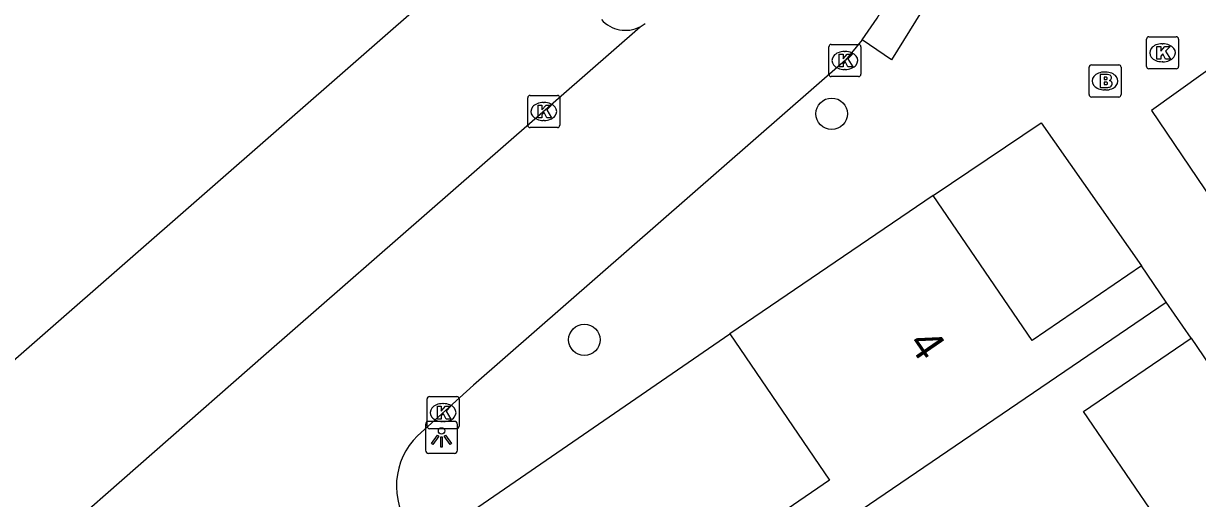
# Model space of a CAD drawing. Extents: x 157466 to 158888, y 383063 to 384677.
# Drawn here: x 158391.69 to 158428.25, y 383836.15 to 383850.95 of the extents above; entities that cross this region are included whole.
import ezdxf

# ---------------------------------------------------------------- set-up
doc = ezdxf.new("R2010")
doc.units = 0
for name, color, linetype in [('IMGEO_Boom', 7, 'Continuous'), ('IMGEO_Brandkraan', 7, 'Continuous'), ('IMGEO_Kolk', 7, 'Continuous'), ('IMGEO_Lichtpunt', 7, 'Continuous'), ('IMGEO_Pand', 7, 'Continuous'), ('IMGEO_Pand_nummerreeks', 7, 'Continuous'), ('IMGEO_Rijbaan_lokaal_open', 7, 'Continuous'), ('IMGEO_Voetpad_open', 7, 'Continuous')]:
    doc.layers.add(name, color=color, linetype=linetype)

msp = doc.modelspace()

# ---------------------------------------------------------------- linework, layer by layer
at = {"layer": 'IMGEO_Boom'}
for centre in [(158416.854, 383848.139), (158409.152, 383841.097)]:
    msp.add_circle(centre, 0.489, dxfattribs=at)
at = {"layer": 'IMGEO_Brandkraan'}
for p, q in [((158424.868, 383848.735), (158424.868, 383849.587)), ((158424.943, 383849.661), (158425.795, 383849.661)), ((158425.356, 383849.441), (158425.381, 383849.441)), ((158425.869, 383849.587), (158425.869, 383848.735)), ((158425.379, 383848.881), (158425.354, 383848.881)), ((158425.795, 383848.661), (158424.943, 383848.661))]:
    msp.add_line(p, q, dxfattribs=at)
for points in [[(158424.868, 383848.735), (158424.868, 383849.587)], [(158424.943, 383849.661), (158425.795, 383849.661)], [(158425.869, 383849.587), (158425.869, 383848.735)], [(158425.216, 383849.361), (158425.216, 383848.961), (158425.429, 383848.961)], [(158425.447, 383849.361), (158425.216, 383849.361)], [(158425.395, 383849.28), (158425.341, 383849.28), (158425.341, 383849.204)], [(158425.341, 383849.204), (158425.394, 383849.204)], [(158425.403, 383849.128), (158425.341, 383849.128), (158425.341, 383849.047)], [(158425.341, 383849.047), (158425.403, 383849.047)], [(158425.795, 383848.661), (158424.943, 383848.661)]]:
    msp.add_lwpolyline(points, dxfattribs=at)
for centre, radius, start, end in [((158424.945, 383849.585), 0.0765, 91.552, 178.448), ((158424.945, 383849.585), 0.0765, 91.552, 178.448), ((158425.793, 383849.585), 0.0765, 1.552, 88.448), ((158425.793, 383849.585), 0.0765, 1.552, 88.448), ((158425.396, 383849.242), 0.0379, 267.8285, 90.9355), ((158425.404, 383849.087), 0.0404, 269.8759, 90.5077), ((158425.451, 383849.216), 0.145, 59.4692, 91.5367), ((158425.476, 383849.263), 0.0922, 285.5137, 58.1501), ((158425.481, 383849.071), 0.105, 301.3115, 78.989), ((158424.945, 383848.737), 0.0765, 181.552, 268.448), ((158424.945, 383848.737), 0.0765, 181.552, 268.448), ((158425.435, 383849.212), 0.251, 268.6676, 293.5347), ((158425.793, 383848.737), 0.0765, 271.552, 358.448), ((158425.793, 383848.737), 0.0765, 271.552, 358.448)]:
    msp.add_arc(centre, radius, start, end, dxfattribs=at)
for centre, major_axis, ratio, start_param, end_param in [((158425.355, 383849.161), (-0.387, 0.002), 0.722429, 4.712389, 7.853982), ((158425.38, 383849.161), (-0.39, 0.002), 0.717154, 1.570796, 4.712389)]:
    msp.add_ellipse(centre, major_axis=major_axis, ratio=ratio, start_param=start_param, end_param=end_param, dxfattribs=at)
at = {"layer": 'IMGEO_Kolk'}
for p, q in [((158426.732, 383850.54), (158427.584, 383850.54)), ((158416.764, 383849.374), (158416.764, 383850.226)), ((158416.839, 383850.3), (158417.691, 383850.3)), ((158417.765, 383850.226), (158417.765, 383849.374)), ((158426.657, 383849.614), (158426.657, 383850.466)), ((158427.145, 383850.32), (158427.17, 383850.32)), ((158427.658, 383850.466), (158427.658, 383849.614)), ((158417.252, 383850.08), (158417.277, 383850.08)), ((158417.275, 383849.52), (158417.25, 383849.52)), ((158427.584, 383849.54), (158426.732, 383849.54)), ((158427.168, 383849.76), (158427.143, 383849.76)), ((158417.691, 383849.3), (158416.839, 383849.3)), ((158407.463, 383848.71), (158408.315, 383848.71)), ((158407.388, 383847.784), (158407.388, 383848.636)), ((158407.876, 383848.49), (158407.901, 383848.49)), ((158408.389, 383848.636), (158408.389, 383847.784)), ((158408.315, 383847.71), (158407.463, 383847.71)), ((158407.899, 383847.93), (158407.874, 383847.93)), ((158404.253, 383838.402), (158404.253, 383839.254)), ((158404.328, 383839.328), (158405.18, 383839.328)), ((158405.254, 383839.254), (158405.254, 383838.402)), ((158404.741, 383839.108), (158404.766, 383839.108)), ((158404.764, 383838.548), (158404.739, 383838.548)), ((158405.18, 383838.328), (158404.328, 383838.328))]:
    msp.add_line(p, q, dxfattribs=at)
for points in [[(158426.732, 383850.54), (158427.584, 383850.54)], [(158416.764, 383849.374), (158416.764, 383850.226)], [(158416.839, 383850.3), (158417.691, 383850.3)], [(158417.765, 383850.226), (158417.765, 383849.374)], [(158426.657, 383849.614), (158426.657, 383850.466)], [(158426.978, 383850.24), (158427.101, 383850.24), (158427.101, 383850.089), (158427.231, 383850.24), (158427.395, 383850.24), (158427.249, 383850.089), (158427.402, 383849.84), (158427.25, 383849.84), (158427.165, 383850.004), (158427.101, 383849.937), (158427.101, 383849.84), (158426.978, 383849.84), (158426.978, 383850.24)], [(158427.658, 383850.466), (158427.658, 383849.614)], [(158417.085, 383850), (158417.208, 383850), (158417.208, 383849.849), (158417.338, 383850), (158417.502, 383850), (158417.356, 383849.849), (158417.509, 383849.6), (158417.357, 383849.6), (158417.272, 383849.764), (158417.208, 383849.697), (158417.208, 383849.6), (158417.085, 383849.6), (158417.085, 383850)], [(158427.584, 383849.54), (158426.732, 383849.54)], [(158417.691, 383849.3), (158416.839, 383849.3)], [(158407.463, 383848.71), (158408.315, 383848.71)], [(158407.388, 383847.784), (158407.388, 383848.636)], [(158407.709, 383848.41), (158407.832, 383848.41), (158407.832, 383848.259), (158407.962, 383848.41), (158408.126, 383848.41), (158407.98, 383848.259), (158408.133, 383848.01), (158407.981, 383848.01), (158407.896, 383848.174), (158407.832, 383848.107), (158407.832, 383848.01), (158407.709, 383848.01), (158407.709, 383848.41)], [(158408.389, 383848.636), (158408.389, 383847.784)], [(158408.315, 383847.71), (158407.463, 383847.71)], [(158404.253, 383838.402), (158404.253, 383839.254)], [(158404.328, 383839.328), (158405.18, 383839.328)], [(158405.254, 383839.254), (158405.254, 383838.402)], [(158404.574, 383839.028), (158404.697, 383839.028), (158404.697, 383838.877), (158404.827, 383839.028), (158404.991, 383839.028), (158404.845, 383838.877), (158404.998, 383838.628), (158404.846, 383838.628), (158404.761, 383838.792), (158404.697, 383838.725), (158404.697, 383838.628), (158404.574, 383838.628), (158404.574, 383839.028)], [(158405.18, 383838.328), (158404.328, 383838.328)]]:
    msp.add_lwpolyline(points, dxfattribs=at)
for centre, start, end in [((158426.734, 383850.464), 91.552, 178.448), ((158426.734, 383850.464), 91.552, 178.448), ((158427.582, 383850.464), 1.552, 88.448), ((158427.582, 383850.464), 1.552, 88.448), ((158416.841, 383850.224), 91.552, 178.448), ((158416.841, 383850.224), 91.552, 178.448), ((158417.689, 383850.224), 1.552, 88.448), ((158417.689, 383850.224), 1.552, 88.448), ((158426.734, 383849.616), 181.552, 268.448), ((158426.734, 383849.616), 181.552, 268.448), ((158427.582, 383849.616), 271.552, 358.448), ((158427.582, 383849.616), 271.552, 358.448), ((158416.841, 383849.376), 181.552, 268.448), ((158416.841, 383849.376), 181.552, 268.448), ((158417.689, 383849.376), 271.552, 358.448), ((158417.689, 383849.376), 271.552, 358.448), ((158407.465, 383848.634), 91.552, 178.448), ((158407.465, 383848.634), 91.552, 178.448), ((158408.313, 383848.634), 1.552, 88.448), ((158408.313, 383848.634), 1.552, 88.448), ((158407.465, 383847.786), 181.552, 268.448), ((158407.465, 383847.786), 181.552, 268.448), ((158408.313, 383847.786), 271.552, 358.448), ((158408.313, 383847.786), 271.552, 358.448), ((158404.33, 383839.252), 91.552, 178.448), ((158404.33, 383839.252), 91.552, 178.448), ((158405.178, 383839.252), 1.552, 88.448), ((158405.178, 383839.252), 1.552, 88.448), ((158404.33, 383838.404), 181.552, 268.448), ((158404.33, 383838.404), 181.552, 268.448), ((158405.178, 383838.404), 271.552, 358.448), ((158405.178, 383838.404), 271.552, 358.448)]:
    msp.add_arc(centre, 0.0765, start, end, dxfattribs=at)
for centre, major_axis, ratio, start_param, end_param in [((158427.144, 383850.04), (-0.387, 0.002), 0.722429, 4.712389, 7.853982), ((158427.169, 383850.04), (-0.39, 0.002), 0.717154, 1.570796, 4.712389), ((158417.251, 383849.8), (-0.387, 0.002), 0.722429, 4.712389, 7.853982), ((158417.276, 383849.8), (-0.39, 0.002), 0.717154, 1.570796, 4.712389), ((158407.875, 383848.21), (-0.387, 0.002), 0.722429, 4.712389, 7.853982), ((158407.9, 383848.21), (-0.39, 0.002), 0.717154, 1.570796, 4.712389), ((158404.74, 383838.828), (-0.387, 0.002), 0.722429, 4.712389, 7.853982), ((158404.765, 383838.828), (-0.39, 0.002), 0.717154, 1.570796, 4.712389)]:
    msp.add_ellipse(centre, major_axis=major_axis, ratio=ratio, start_param=start_param, end_param=end_param, dxfattribs=at)
at = {"layer": 'IMGEO_Lichtpunt'}
for p, q in [((158404.205, 383838.461), (158404.205, 383837.654)), ((158404.205, 383838.461), (158404.205, 383837.654)), ((158405.107, 383838.556), (158404.299, 383838.556)), ((158405.107, 383838.556), (158404.299, 383838.556)), ((158405.201, 383837.654), (158405.201, 383838.461)), ((158405.201, 383837.654), (158405.201, 383838.461)), ((158404.299, 383837.56), (158405.107, 383837.56)), ((158404.299, 383837.56), (158405.107, 383837.56))]:
    msp.add_line(p, q, dxfattribs=at)
for points in [[(158404.579, 383838.125), (158404.618, 383838.097), (158404.43, 383837.835), (158404.392, 383837.862), (158404.579, 383838.125)], [(158404.681, 383838.077), (158404.728, 383838.077), (158404.728, 383837.755), (158404.681, 383837.755), (158404.681, 383838.077)], [(158404.791, 383838.097), (158404.829, 383838.124), (158405.016, 383837.862), (158404.977, 383837.834), (158404.791, 383838.097)]]:
    msp.add_lwpolyline(points, dxfattribs=at)
msp.add_circle((158404.704, 383838.259), 0.0994, dxfattribs=at)
for centre, start, end in [((158404.299, 383838.461), 90, 180), ((158404.299, 383838.461), 90, 180), ((158405.107, 383838.461), 0, 90), ((158405.107, 383838.461), 0, 90), ((158404.299, 383837.654), 180, 270), ((158404.299, 383837.654), 180, 270), ((158405.107, 383837.654), 270, 0), ((158405.107, 383837.654), 270, 360)]:
    msp.add_arc(centre, 0.0946, start, end, dxfattribs=at)
at = {"layer": 'IMGEO_Pand'}
for points in [[(158406.993, 383854.119), (158380.191, 383830.666)], [(158420.013, 383845.597), (158413.683, 383841.28)], [(158426.506, 383843.403), (158423.096, 383841.077), (158420.013, 383845.597)], [(158427.275, 383842.274), (158426.506, 383843.403)], [(158414.129, 383833.314), (158427.275, 383842.274)], [(158428.045, 383841.145), (158427.275, 383842.274)], [(158413.683, 383841.28), (158416.791, 383836.723), (158413.387, 383834.401), (158414.129, 383833.314)], [(158427.642, 383834.547), (158424.699, 383838.862), (158428.045, 383841.145)]]:
    msp.add_lwpolyline(points, dxfattribs=at)
at = {"layer": 'IMGEO_Rijbaan_lokaal_open'}
for points in [[(158417.807, 383850.448), (158418.268, 383851.118), (158418.667, 383851.827), (158419.002, 383852.568), (158419.028, 383852.635), (158419.423, 383853.731), (158419.718, 383854.859), (158419.734, 383854.932), (158419.889, 383856.647)], [(158410.888, 383850.85), (158411.048, 383850.953)], [(158375.083, 383819.564), (158385.321, 383828.453), (158399.238, 383840.672), (158410.888, 383850.85)], [(158417.807, 383850.448), (158417.28, 383849.814), (158405.7, 383839.683), (158403.952, 383838.104), (158403.819, 383837.96), (158403.699, 383837.804), (158403.593, 383837.638), (158403.503, 383837.464), (158403.428, 383837.282), (158403.371, 383837.094), (158403.33, 383836.902), (158403.306, 383836.707), (158403.3, 383836.51), (158403.312, 383836.314), (158403.341, 383836.12), (158403.387, 383835.929), (158403.451, 383835.743), (158403.53, 383835.563), (158403.585, 383835.46), (158404.013, 383834.782)]]:
    msp.add_lwpolyline(points, dxfattribs=at)
at = {"layer": 'IMGEO_Voetpad_open'}
for points in [[(158403.479, 383880.004), (158404.851, 383878.41), (158406.958, 383876.246), (158411.036, 383871.909), (158430.803, 383851.097), (158426.813, 383848.24), (158440.405, 383828.146), (158440.739, 383828.38), (158449.308, 383815.94)], [(158419.889, 383856.647), (158420.984, 383856.542), (158420.805, 383854.666), (158420.474, 383853.404), (158419.649, 383851.33), (158418.713, 383849.824), (158417.807, 383850.448)], [(158420.013, 383845.597), (158423.375, 383847.862), (158426.506, 383843.403)], [(158416.783, 383818.454), (158405.033, 383835.334), (158413.683, 383841.28)], [(158428.045, 383841.145), (158433.911, 383832.502)]]:
    msp.add_lwpolyline(points, dxfattribs=at)
msp.add_arc((158410.432, 383851.734), 0.995, 221.209, 297.253, dxfattribs=at)

# ---------------------------------------------------------------- texts
at = {"layer": 'IMGEO_Pand_nummerreeks'}
msp.add_text('4', height=1, rotation=304.5841, dxfattribs=at).set_placement((158419.208, 383840.987))

doc.saveas('drawing.dxf')
